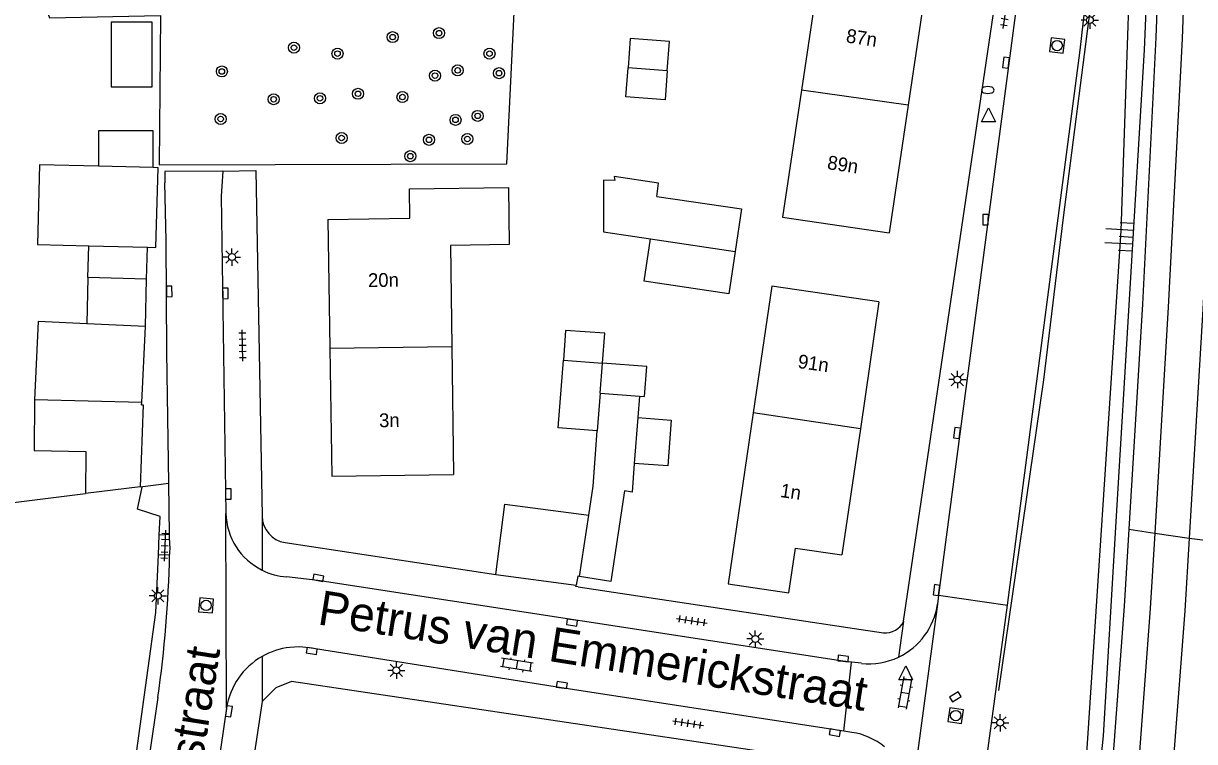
# Model space of a CAD drawing. Extents: x 131000 to 133014, y 396499 to 399001.
# Drawn here: x 132608.5 to 132693.3, y 397368.9 to 397420.8 of the extents above; entities that cross this region are included whole.
import ezdxf

# ---------------------------------------------------------------- set-up
doc = ezdxf.new("R2010")
doc.units = 0
for name, color, linetype in [('gg-afsc-draadraster', 7, 'Continuous'), ('gg-afsc-haag', 7, 'Continuous'), ('gg-afsc-hekwerk', 7, 'Continuous'), ('gg-afsc-muur', 7, 'Continuous'), ('gg-anno-huisnummerreeks BGT', 7, 'Continuous'), ('gg-anno-openbare ruimte label', 7, 'Continuous'), ('gg-bbg-bijgebouw', 7, 'Continuous'), ('gg-bbg-gedigitaliseerde bebouwing', 7, 'Continuous'), ('gg-bbg-gedigitaliseerde bijgebouw', 7, 'Continuous'), ('gg-bbg-hoofdgebouw', 7, 'Continuous'), ('gg-bbg-luifel en loopbrug', 7, 'Continuous'), ('gg-bbg-tussenscheiding', 7, 'Continuous'), ('gg-knt-BGT kruinlijn', 7, 'Continuous'), ('gg-knt-verharding', 7, 'Continuous'), ('gt-grn-groengrens', 7, 'Continuous'), ('gt-grn-groenlijn', 7, 'Continuous'), ('gt-grn-weggrens', 7, 'Continuous'), ('gt-symb-boom', 7, 'Continuous'), ('gt-symb-brandkraan', 7, 'Continuous'), ('gt-symb-klinker verharding', 7, 'Continuous'), ('gt-symb-kolk', 7, 'Continuous'), ('gt-symb-lichtmast', 7, 'Continuous'), ('gt-symb-rioolschacht', 7, 'Continuous'), ('gt-symb-talud symbool', 7, 'Continuous'), ('gt-symb-tegel verharding', 7, 'Continuous'), ('gt-symb-waterafsluiter', 7, 'Continuous')]:
    doc.layers.add(name, color=color, linetype=linetype)

# ---------------------------------------------------------------- blocks, each defined once
blk = doc.blocks.new('gt0-BR')
at = {"layer": 'gt-symb-brandkraan'}
for centre, radius, start, end in [((-0.244, 0), 0.206, 107.56694, 252.43307), ((0.599, -2.664), 3, 106.89205, 107.56694), ((0, -0.691), 0.938, 73.10799, 106.89205), ((-0.599, -2.664), 3, 72.43309, 73.10799), ((0.244, 0), 0.206, 287.56695, 72.43309), ((0.599, 2.664), 3, 252.43307, 253.10797), ((0, 0.691), 0.938, 253.10797, 286.89206), ((-0.599, 2.664), 3, 286.89206, 287.56695)]:
    blk.add_arc(centre, radius, start, end, dxfattribs=at)
blk = doc.blocks.new('gt0-WAFSL')
at = {"layer": 'gt-symb-waterafsluiter'}
for p, q in [((-0.5, -0.333), (0, 0.667)), ((0, 0.667), (0.5, -0.333)), ((0.5, -0.333), (-0.5, -0.333))]:
    blk.add_line(p, q, dxfattribs=at)
blk = doc.blocks.new('gt0-BOOM')
at = {"layer": 'gt-symb-boom'}
for radius in [0.4, 0.2]:
    blk.add_circle((0, 0), radius, dxfattribs=at)
blk = doc.blocks.new('gt0-TEG1')
at = {"layer": 'gt-symb-tegel verharding'}
for p, q in [((-1.125, 0), (1.125, 0)), ((-0.9, -0.25), (-0.9, 0.25)), ((-0.45, -0.25), (-0.45, 0.25)), ((0, -0.25), (0, 0.25)), ((0.45, -0.25), (0.45, 0.25)), ((0.9, -0.25), (0.9, 0.25))]:
    blk.add_line(p, q, dxfattribs=at)
blk = doc.blocks.new('gt0-KOLK')
at = {"layer": 'gt-symb-kolk'}
blk.add_lwpolyline([(0, 0), (0.375, 0), (0.375, 0.4), (-0.375, 0.4), (-0.375, 0), (0, 0)], dxfattribs=at)
blk = doc.blocks.new('gt0-RS')
at = {"layer": 'gt-symb-rioolschacht'}
blk.add_lwpolyline([(-0.5, -0.5), (0.5, -0.5), (0.5, 0.5), (-0.5, 0.5)], close=True, dxfattribs=at)
blk.add_circle((0, 0), 0.375, dxfattribs=at)
blk = doc.blocks.new('gt0-LMAST')
at = {"layer": 'gt-symb-lichtmast'}
for p, q in [((-0.182, 0.173), (-0.447, 0.438)), ((-0.005, 0.246), (-0.005, 0.621)), ((0.172, 0.173), (0.437, 0.438)), ((-0.255, -0.004), (-0.63, -0.004)), ((-0.182, -0.181), (-0.447, -0.446)), ((-0.005, -0.254), (-0.005, -0.629)), ((0.437, -0.446), (0.172, -0.181)), ((0.245, -0.004), (0.62, -0.004))]:
    blk.add_line(p, q, dxfattribs=at)
blk.add_circle((-0.005, -0.004), 0.25, dxfattribs=at)
blk = doc.blocks.new('gt0-KL1')
at = {"layer": 'gt-symb-klinker verharding'}
for p, q in [((-1.15, 0.3), (1.15, 0.3)), ((-1, -0.3), (-1, 0.3)), ((-0.5, 0.3), (-0.5, 0.45)), ((0, -0.3), (0, 0.3)), ((0.5, 0.3), (0.5, 0.45)), ((1, -0.3), (1, 0.3)), ((-1.15, -0.3), (1.15, -0.3)), ((-0.5, -0.45), (-0.5, -0.3)), ((0.5, -0.45), (0.5, -0.3))]:
    blk.add_line(p, q, dxfattribs=at)
blk = doc.blocks.new('gt0-TALUD_1')
at = {"layer": 'gt-symb-talud symbool'}
for p, q in [((0, -1), (0, 0)), ((-1, -1), (-1, 0)), ((-0.5, -2), (-0.5, 0)), ((0.5, -2), (0.5, 0)), ((1, -1), (1, 0))]:
    blk.add_line(p, q, dxfattribs=at)

msp = doc.modelspace()

# ---------------------------------------------------------------- linework, layer by layer
at = {"layer": 'gg-afsc-draadraster'}
msp.add_line((132618.309, 397382.369), (132618.375, 397383.788), dxfattribs=at)
for points in [[(132618.375, 397383.788), (132618.441, 397385.138), (132616.809, 397385.672), (132617.145, 397387.274), (132617.005, 397387.288)], [(132594.063, 397356.372), (132595.394, 397352.802), (132606.101, 397329.353), (132611.562, 397330.571), (132618.117, 397378.188), (132618.309, 397382.369)]]:
    msp.add_lwpolyline(points, dxfattribs=at)
at = {"layer": 'gg-afsc-haag'}
msp.add_line((132617.005, 397387.288), (132619.066, 397387.543), dxfattribs=at)
at = {"layer": 'gg-afsc-hekwerk'}
msp.add_lwpolyline([(132598.309, 397454.182), (132610.437, 397421.236), (132618.463, 397421.397), (132618.365, 397410.592), (132643.547, 397410.666), (132644.061, 397421.619), (132652.385, 397422.007), (132652.62, 397433.588), (132655.569, 397475.187), (132656.368, 397477.859)], dxfattribs=at)
at = {"layer": 'gg-afsc-muur'}
msp.add_line((132601.91, 397385.42), (132613.029, 397386.796), dxfattribs=at)
at = {"layer": 'gg-bbg-bijgebouw'}
for p, q in [((132613.985, 397410.499), (132609.703, 397410.609)), ((132617.929, 397410.397), (132613.985, 397410.499)), ((132617.368, 397398.891), (132613.123, 397399.096)), ((132617.103, 397393.401), (132617.368, 397398.891)), ((132617.095, 397393.233), (132617.103, 397393.401)), ((132617.005, 397387.288), (132613.029, 397386.796)), ((132642.735, 397380.945), (132643.388, 397386.045)), ((132642.735, 397380.945), (132648.556, 397380.168)), ((132651.07, 397380.427), (132648.798, 397380.808))]:
    msp.add_line(p, q, dxfattribs=at)
for points in [[(132609.703, 397410.609), (132609.554, 397404.831), (132613.268, 397404.736)], [(132617.516, 397404.626), (132618.138, 397404.61), (132618.287, 397410.388), (132617.929, 397410.397)], [(132613.123, 397399.096), (132609.617, 397399.265), (132609.343, 397393.598)], [(132609.343, 397393.598), (132609.315, 397389.917), (132613.052, 397389.846), (132613.029, 397386.796)], [(132617.095, 397393.233), (132617.216, 397393.229), (132617.005, 397387.288)], [(132648.798, 397380.808), (132648.667, 397380.83), (132648.556, 397380.168)]]:
    msp.add_lwpolyline(points, dxfattribs=at)
at = {"layer": 'gg-bbg-gedigitaliseerde bebouwing'}
msp.add_line((132639.55, 397397.45), (132639.68, 397388.18), dxfattribs=at)
for points in [[(132673.96, 397424.08), (132666.242, 397425.234), (132664.87, 397416.013)], [(132664.87, 397416.013), (132663.5, 397406.809), (132671.22, 397405.67)], [(132630.59, 397406.64), (132636.523, 397406.735), (132636.492, 397408.861)], [(132636.492, 397408.861), (132643.648, 397408.964), (132643.708, 397404.819), (132639.448, 397404.757), (132639.55, 397397.45)], [(132670.48, 397400.68), (132662.73, 397401.807), (132661.378, 397392.642)], [(132661.378, 397392.642), (132659.554, 397380.272), (132663.962, 397379.625), (132664.436, 397382.853), (132667.79, 397382.36)]]:
    msp.add_lwpolyline(points, dxfattribs=at)
at = {"layer": 'gg-bbg-gedigitaliseerde bijgebouw'}
for p, q in [((132613.209, 397402.432), (132613.268, 397404.736)), ((132617.456, 397402.322), (132617.516, 397404.626)), ((132617.456, 397402.322), (132613.209, 397402.432)), ((132653.13, 397393.859), (132653.013, 397392.302)), ((132653.013, 397392.302), (132652.762, 397388.983)), ((132643.388, 397386.045), (132649.467, 397385.249))]:
    msp.add_line(p, q, dxfattribs=at)
for points in [[(132614.903, 397420.936), (132614.903, 397416.253), (132617.852, 397416.253), (132617.852, 397420.936), (132614.903, 397420.936)], [(132655.151, 397417.406), (132655.312, 397419.529), (132652.474, 397419.744), (132652.313, 397417.621)], [(132655.151, 397417.406), (132654.993, 397415.314), (132652.155, 397415.529), (132652.313, 397417.621)], [(132654.388, 397408.317), (132654.529, 397409.263), (132651.306, 397409.743), (132651.347, 397409.452), (132650.529, 397409.484), (132650.546, 397405.753), (132653.932, 397405.249)], [(132654.388, 397408.317), (132660.526, 397407.403), (132660.069, 397404.335)], [(132660.069, 397404.335), (132659.612, 397401.266), (132653.475, 397402.18), (132653.932, 397405.249)], [(132650.468, 397396.233), (132650.632, 397398.402), (132647.794, 397398.617), (132647.63, 397396.448)], [(132650.078, 397391.348), (132647.259, 397391.562), (132647.63, 397396.448)], [(132653.13, 397393.859), (132653.498, 397393.831), (132653.661, 397395.991), (132650.468, 397396.233)], [(132649.467, 397385.249), (132649.78, 397387.33), (132650.078, 397391.348)], [(132652.762, 397388.983), (132652.606, 397386.906), (132652.044, 397386.989), (132651.07, 397380.427)]]:
    msp.add_lwpolyline(points, dxfattribs=at)
at = {"layer": 'gg-bbg-hoofdgebouw'}
for p, q in [((132673.96, 397424.08), (132672.595, 397414.906)), ((132672.595, 397414.906), (132671.22, 397405.67)), ((132630.59, 397406.64), (132630.725, 397397.323)), ((132670.48, 397400.68), (132669.131, 397391.49)), ((132669.131, 397391.49), (132667.79, 397382.36))]:
    msp.add_line(p, q, dxfattribs=at)
msp.add_lwpolyline([(132630.725, 397397.323), (132630.86, 397388.05), (132639.68, 397388.18)], dxfattribs=at)
at = {"layer": 'gg-bbg-luifel en loopbrug'}
for p, q in [((132613.209, 397402.432), (132613.123, 397399.096)), ((132617.368, 397398.891), (132617.456, 397402.322)), ((132653.013, 397392.302), (132655.437, 397392.119)), ((132655.437, 397392.119), (132655.186, 397388.8)), ((132655.186, 397388.8), (132652.762, 397388.983))]:
    msp.add_line(p, q, dxfattribs=at)
msp.add_lwpolyline([(132617.929, 397410.397), (132617.929, 397413.066), (132613.985, 397413.066), (132613.985, 397410.499)], dxfattribs=at)
at = {"layer": 'gg-bbg-tussenscheiding'}
for p, q in [((132655.151, 397417.406), (132652.313, 397417.621)), ((132672.595, 397414.906), (132664.87, 397416.013)), ((132653.932, 397405.249), (132660.069, 397404.335)), ((132613.268, 397404.736), (132617.516, 397404.626)), ((132630.725, 397397.323), (132639.55, 397397.45)), ((132647.63, 397396.448), (132650.468, 397396.233)), ((132650.285, 397394.074), (132650.468, 397396.233)), ((132650.285, 397394.074), (132650.078, 397391.348)), ((132650.285, 397394.074), (132653.13, 397393.859)), ((132617.103, 397393.401), (132609.343, 397393.598)), ((132669.131, 397391.49), (132661.378, 397392.642)), ((132648.798, 397380.808), (132649.467, 397385.249))]:
    msp.add_line(p, q, dxfattribs=at)
at = {"layer": 'gg-knt-BGT kruinlijn'}
for points in [[(132690.335, 397434.513), (132689.68, 397418.93), (132687.612, 397384.36)], [(132687.612, 397384.36), (132686.71, 397369.27), (132681.54, 397319.25), (132674.92, 397264.22), (132666.55, 397207.9), (132664.71, 397192.42)]]:
    msp.add_lwpolyline(points, dxfattribs=at)
at = {"layer": 'gg-knt-verharding'}
for p, q in [((132672.26, 397377.554), (132682.593, 397447.421)), ((132683.569, 397445.92), (132674.793, 397379.444)), ((132622.97, 397410.14), (132622.865, 397408.33)), ((132622.865, 397408.33), (132623.195, 397385.366)), ((132619.12, 397383.829), (132619.066, 397387.543)), ((132619.12, 397383.829), (132618.375, 397383.788)), ((132619.132, 397383.01), (132619.12, 397383.829)), ((132619.132, 397383.01), (132619.122, 397382.385)), ((132627.479, 397383.26), (132642.735, 397380.945)), ((132618.309, 397382.369), (132619.122, 397382.385)), ((132648.697, 397380.061), (132668.716, 397377.044)), ((132674.793, 397379.444), (132674.708, 397378.803)), ((132674.793, 397379.444), (132679.779, 397378.715)), ((132677.74, 397363.523), (132679.779, 397378.715)), ((132668.716, 397377.044), (132670.8, 397376.73)), ((132667.933, 397369.606), (132668.485, 397374.594)), ((132669.208, 397374.514), (132668.485, 397374.594)), ((132667.757, 397367.265), (132627.94, 397373.19)), ((132618.269, 397372.043), (132611.875, 397328.359)), ((132623.247, 397371.269), (132614.643, 397313.362)), ((132625.82, 397371.75), (132617.084, 397312.999)), ((132668.516, 397369.517), (132667.933, 397369.606))]:
    msp.add_line(p, q, dxfattribs=at)
for points in [[(132691.133, 397478.242), (132691.319, 397466.448), (132691.341, 397449.182), (132691.147, 397436.47), (132690.532, 397419.807), (132689.545, 397400.506), (132688.57, 397384.218)], [(132692.987, 397478.264), (132693.144, 397470.517), (132693.242, 397449.083), (132693.039, 397436.771), (132692.427, 397419.723), (132691.426, 397400.296), (132690.438, 397383.944)], [(132679.779, 397378.715), (132685.054, 397418.887), (132688.597, 397450.049)], [(132696.261, 397449.01), (132695.588, 397436.59), (132694.926, 397419.341), (132693.935, 397400.139), (132692.935, 397383.578)], [(132622.97, 397410.14), (132618.77, 397410.12), (132618.785, 397409.291)], [(132622.97, 397410.14), (132625.37, 397410.19), (132625.82, 397385.16)], [(132619.066, 397387.543), (132618.929, 397397.049), (132618.867, 397405.127), (132618.785, 397409.291)], [(132688.57, 397384.218), (132688.237, 397378.659), (132687.106, 397363.428), (132685.568, 397344.906), (132683.946, 397328.098), (132680.942, 397301.568), (132678.68, 397284.16), (132675.707, 397263.043), (132672.614, 397242.435), (132666.508, 397201.205), (132665.813, 397196.188), (132665.55, 397192.318)], [(132690.438, 397383.944), (132690.108, 397378.483), (132688.99, 397363.577), (132687.439, 397344.79), (132685.797, 397327.817), (132682.87, 397301.876), (132680.546, 397283.874), (132677.98, 397265.549), (132674.417, 397241.646), (132667.36, 397193.663), (132667.915, 397192.767), (132667.385, 397189.367)], [(132692.935, 397383.578), (132692.617, 397378.32), (132691.467, 397363.274), (132689.951, 397344.805), (132688.322, 397327.816), (132685.347, 397301.649), (132683.053, 397283.695), (132680.467, 397265.315), (132676.823, 397240.876), (132669.205, 397188.952)], [(132668.485, 397374.594), (132667.864, 397374.662), (132629.848, 397380.503), (132627.593, 397380.775)], [(132648.697, 397380.061), (132648.543, 397380.084), (132648.556, 397380.168)], [(132629.229, 397375.644), (132628.528, 397375.703), (132627.826, 397375.664)], [(132667.933, 397369.606), (132647.487, 397372.737), (132629.229, 397375.644)], [(132627.94, 397373.19), (132626.82, 397372.73), (132625.82, 397371.75)]]:
    msp.add_lwpolyline(points, dxfattribs=at)
for centre, radius, start, end in [((132627.94, 397385.51), 4.748, 181.73492, 243.47266), ((132627.778, 397385.195), 1.958, 181.02476, 261.22742), ((132536.61, 397383.984), 82.528, 351.68037, 358.88956), ((132627.94, 397385.508), 4.746, 243.47084, 265.81121), ((132669.751, 397379.487), 5.004, 295.33219, 352.1459), ((132670.957, 397378.157), 1.436, 263.72856, 335.15077), ((132628.4, 397370.485), 5.211, 96.32802, 119.68289), ((132628.4, 397370.483), 5.212, 119.6644, 171.32505), ((132669.755, 397379.479), 4.996, 263.71113, 295.32427), ((132667.761, 397364.575), 4.999, 51.25189, 81.31222)]:
    msp.add_arc(centre, radius, start, end, dxfattribs=at)
at = {"layer": 'gt-grn-groengrens'}
msp.add_lwpolyline([(132662.076, 397184.658), (132663.184, 397192.634), (132663.896, 397192.441), (132666.177, 397212.528), (132670.187, 397238.796), (132674.449, 397267.808), (132680.658, 397314.925), (132682.72, 397337.35), (132685.287, 397364.329), (132688.008, 397405.828), (132689.043, 397436.237), (132689.301, 397447.978), (132689.044, 397476.074)], dxfattribs=at)
at = {"layer": 'gt-grn-groenlijn'}
msp.add_lwpolyline([(132679.153, 397372.555), (132682.401, 397395.023), (132683.843, 397406.788), (132686.081, 397424.23), (132687.461, 397437.367)], dxfattribs=at)
at = {"layer": 'gt-grn-weggrens'}
for p, q in [((132623.247, 397371.269), (132623.195, 397385.366)), ((132625.82, 397385.16), (132625.82, 397381.262)), ((132688.57, 397384.218), (132690.438, 397383.944)), ((132690.438, 397383.944), (132692.935, 397383.578)), ((132692.935, 397383.578), (132700.541, 397382.558)), ((132674.708, 397378.803), (132672.74, 397364.137)), ((132672.26, 397377.554), (132671.892, 397374.964)), ((132625.82, 397375.012), (132625.82, 397371.75))]:
    msp.add_line(p, q, dxfattribs=at)

# ---------------------------------------------------------------- block references
at = {"layer": 'gt-symb-boom'}
for p in [(132635.269, 397419.842), (132638.633, 397420.131), (132628.124, 397419.081), (132631.279, 397418.648), (132642.282, 397418.641), (132622.908, 397417.356), (132639.977, 397417.432), (132638.336, 397417.055), (132642.975, 397417.231), (132632.763, 397415.74), (132626.656, 397415.345), (132630.006, 397415.416), (132635.98, 397415.502), (132622.819, 397413.913), (132641.428, 397414.139), (132639.824, 397413.852), (132631.574, 397412.538), (132637.903, 397412.408), (132640.673, 397412.469), (132636.551, 397411.224)]:
    msp.add_blockref('gt0-BOOM', p, dxfattribs=at)
at = {"layer": 'gt-symb-brandkraan'}
msp.add_blockref('gt0-BR', (132678.356, 397416.011), dxfattribs=at)
at = {"layer": 'gt-symb-klinker verharding'}
for p, rotation in [((132644.251, 397374.401), 170.97080115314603), ((132672.366, 397372.376), -100.25359802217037)]:
    msp.add_blockref('gt0-KL1', p, dxfattribs=dict(at, rotation=rotation))
at = {"layer": 'gt-symb-kolk'}
for p, rotation in [((132679.875, 397417.969), 82.41293092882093), ((132678.394, 397406.628), 89.71352348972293), ((132618.896, 397401.429), -89.5561683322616), ((132622.967, 397401.284), -89.19791148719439), ((132676.328, 397391.158), 82.41293093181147), ((132623.176, 397386.774), -89.19791148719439), ((132629.848, 397380.503), -11.950647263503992), ((132674.837, 397379.787), 82.53402593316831), ((132648.287, 397377.664), 171.25383773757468), ((132629.446, 397375.609), 171.08396326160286), ((132667.864, 397374.662), -6.257933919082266), ((132647.487, 397372.737), -8.680850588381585), ((132676.107, 397371.92), 32.33937707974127), ((132623.218, 397371.068), -98.21920924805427), ((132667.318, 397369.691), 168.99333582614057)]:
    msp.add_blockref('gt0-KOLK', p, dxfattribs=dict(at, rotation=rotation))
at = {"layer": 'gt-symb-lichtmast'}
for p in [(132685.75, 397421.082), (132623.639, 397403.923), (132676.159, 397395.055), (132618.277, 397379.407), (132661.53, 397376.281), (132635.543, 397374.009), (132679.257, 397370.215)]:
    msp.add_blockref('gt0-LMAST', p, dxfattribs=at)
at = {"layer": 'gt-symb-rioolschacht'}
for p, rotation in [((132683.378, 397419.227), -97.12501634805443), ((132621.766, 397378.709), -94.53052056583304), ((132676.033, 397370.731), -98.45426172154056)]:
    msp.add_blockref('gt0-RS', p, dxfattribs=dict(at, rotation=rotation))
at = {"layer": 'gt-symb-talud symbool', "xscale": 0.9998019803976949, "yscale": 0.9998019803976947, "rotation": -93.44049487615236}
msp.add_blockref('gt0-TALUD_1', (132688.867, 397405.366), dxfattribs=at)
at = {"layer": 'gt-symb-tegel verharding'}
for p, rotation in [((132679.644, 397421.586), 81.54573827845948), ((132624.409, 397397.52), 91.03121267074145), ((132618.773, 397383.03), -92.63638190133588), ((132656.94, 397377.6), -8.567589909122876), ((132656.658, 397370.176), -8.45426172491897)]:
    msp.add_blockref('gt0-TEG1', p, dxfattribs=dict(at, rotation=rotation))
at = {"layer": 'gt-symb-waterafsluiter'}
for p in [(132678.404, 397414.052), (132672.417, 397373.663)]:
    msp.add_blockref('gt0-WAFSL', p, dxfattribs=at)

# ---------------------------------------------------------------- texts
at = {"layer": 'gg-anno-huisnummerreeks BGT'}
for s, rotation, p in [('87n', 351.5, (132668.05, 397419.466)), ('89n', 351.5, (132666.686, 397410.297)), ('20n', 0.8, (132633.496, 397401.747)), ('91n', 351.7, (132664.558, 397395.902)), ('3n', 0.9, (132634.295, 397391.6)), ('1n', 351.7, (132663.287, 397386.558))]:
    msp.add_text(s, height=1, rotation=rotation, dxfattribs=at).set_placement(p)
at = {"layer": 'gg-anno-openbare ruimte label'}
for s, rotation, p in [('Petrus van Emmerickstraat', 351, (132629.773, 397377.344)), ('Cornelius Wittestraat', 81.1, (132617.994, 397344.859))]:
    msp.add_text(s, height=2.5, rotation=rotation, dxfattribs=at).set_placement(p)

doc.saveas('drawing.dxf')
